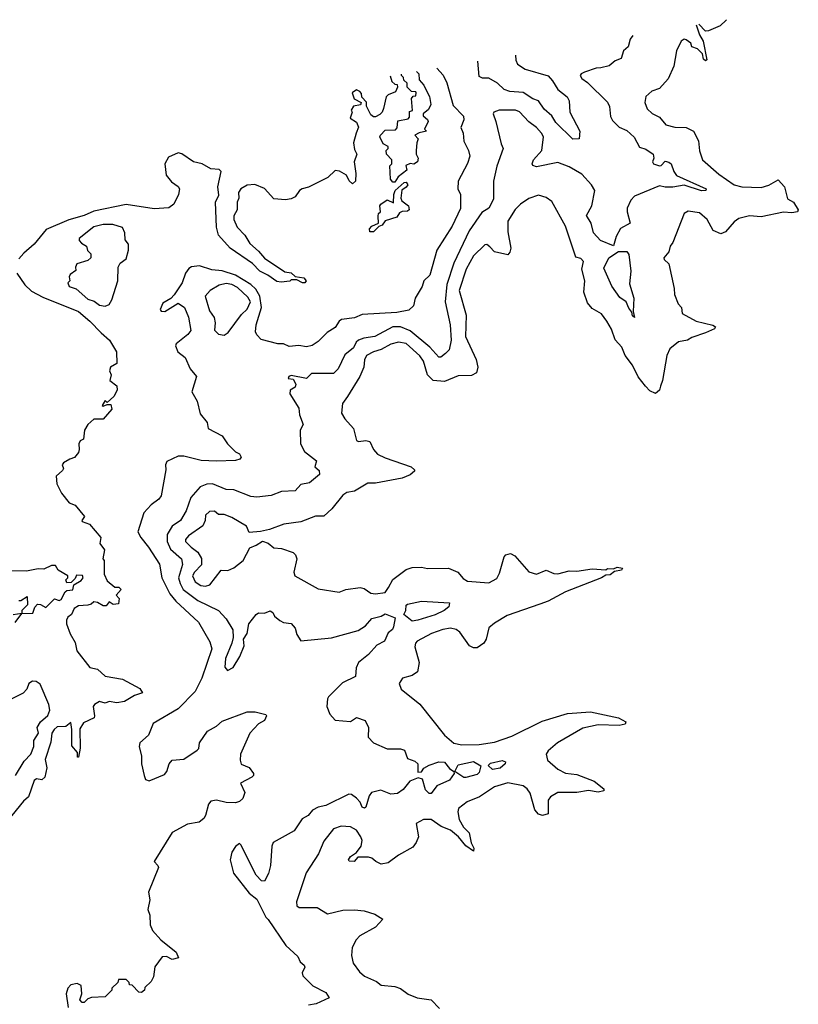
# Model space of a CAD drawing. Extents: x 2494106 to 2685573, y 758056 to 915185.
# Tile 351 of 507: x 2601609 to 2605670, y 907741 to 912877. Entities that reach past the tile are written whole.
import ezdxf

# ---------------------------------------------------------------- set-up
doc = ezdxf.new("R2010")
doc.units = 0

msp = doc.modelspace()

# ---------------------------------------------------------------- linework, layer by layer
at = {"layer": '0CON05XD'}
for points in [[(2605137.3, 912850.5), (2605155, 912797.5), (2605173.8, 912765), (2605192.5, 912667.5), (2605185, 912662), (2605175, 912671.2), (2605169.2, 912699.2), (2605144.1, 912724.1), (2605114.7, 912734.7), (2605108.5, 912755), (2605085, 912772.1), (2605075, 912774.4), (2605058, 912765), (2605034.4, 912715), (2605020.6, 912635), (2604990.9, 912569.1), (2604945, 912518), (2604905, 912503.3), (2604874, 912476), (2604870, 912445), (2604881.7, 912411.7), (2604907, 912387), (2604945, 912368), (2604978.8, 912328.8), (2605025, 912315.6), (2605085, 912314.3), (2605123.3, 912295), (2605148.6, 912245), (2605153.4, 912193.4), (2605170, 912145), (2605255, 912071.4), (2605335, 912015.8), (2605374.5, 912004.5), (2605475, 912002.2), (2605515, 912014.4), (2605565, 912040.8), (2605597.5, 912005), (2605612.8, 911942.8), (2605645.3, 911925.3), (2605669.5, 911885), (2605665, 911874.3), (2605635, 911868.9), (2605593, 911873), (2605475, 911847.8), (2605415, 911853.5), (2605359.7, 911840.3), (2605335, 911822.5), (2605290.3, 911769.7), (2605265, 911759.2), (2605225, 911776.7), (2605193.8, 911835), (2605155, 911870), (2605095, 911878.8), (2605074.2, 911865.8), (2605016, 911715), (2605002, 911695), (2604993.8, 911665), (2604968.8, 911635), (2604970, 911625), (2604993.8, 911603.8), (2605022.5, 911475), (2605023.6, 911443.6), (2605042.5, 911395), (2605060, 911375), (2605064.2, 911344.2), (2605137.5, 911305), (2605223.9, 911283.9), (2605237.5, 911275), (2605232.5, 911265), (2605185, 911242.9), (2605115, 911219.2), (2605092.5, 911205), (2605045, 911195.8), (2605000.3, 911159.7), (2604983.1, 911125), (2604962, 910995), (2604950, 910965), (2604946.1, 910943.9), (2604925, 910926.7), (2604895, 910940), (2604872, 910965), (2604835, 911013.3), (2604804.1, 911074.1), (2604766.7, 911125), (2604748.8, 911168.8), (2604715, 911207.5), (2604695, 911262.5), (2604671.2, 911305), (2604642.7, 911342.7), (2604595, 911370), (2604570.3, 911400.3), (2604551.4, 911455), (2604557.1, 911515), (2604540, 911575), (2604548.8, 911615), (2604535, 911631.2), (2604508.8, 911638.8), (2604455, 911800), (2604385, 911928.8), (2604355, 911950), (2604315, 911960.8), (2604265, 911944), (2604220, 911915), (2604193.2, 911886.8), (2604154.4, 911825), (2604155, 911770), (2604170, 911685), (2604166, 911664), (2604155, 911650), (2604085, 911666.7), (2604061.4, 911691.4), (2604045, 911703.3), (2604035, 911702.5), (2603975, 911645.7), (2603938, 911575), (2603901.5, 911465), (2603937.5, 911335), (2603933.3, 911225), (2603989.5, 911105), (2603998.5, 911065), (2603990.6, 911035), (2603965, 911021.2), (2603895, 911018.8), (2603825, 910990), (2603765.3, 910995.3), (2603736.4, 911025), (2603714.7, 911094.7), (2603695, 911123.1), (2603625, 911188.5), (2603585, 911194.5), (2603545, 911184.4), (2603495, 911156.4), (2603453.8, 911145), (2603418, 911125), (2603407.3, 911102.7), (2603403.3, 911065), (2603383.1, 911015), (2603318.9, 910911.1), (2603292.9, 910875), (2603287.5, 910825), (2603304.2, 910794.2), (2603349.2, 910745), (2603365, 910682.5), (2603376.4, 910676.4), (2603415, 910681.2), (2603435, 910676.7), (2603453.3, 910635), (2603475, 910611.2), (2603515, 910590.8), (2603650, 910545), (2603668.3, 910528.3), (2603668.3, 910521.7), (2603645, 910503.3), (2603603.9, 910486.1), (2603465, 910460), (2603425, 910460), (2603355, 910416.7), (2603315, 910410.8), (2603293.7, 910396.3), (2603236.7, 910325), (2603195, 910287.5), (2603152.1, 910287.9), (2603075, 910257.5), (2602986.1, 910246.1), (2602912.3, 910217.7), (2602865, 910206.7), (2602805, 910202.5), (2602792.5, 910235), (2602715, 910280), (2602675, 910296.2), (2602645, 910296.2), (2602625, 910312.5), (2602598.8, 910311.2), (2602578.3, 910291.7), (2602575.6, 910264.4), (2602563.4, 910236.6), (2602490, 910185), (2602473.8, 910165), (2602473.8, 910155), (2602502.9, 910125), (2602538.8, 910098.8), (2602557, 910067), (2602556.9, 910033.1), (2602520.6, 909995), (2602510.5, 909975), (2602524.4, 909945), (2602553.3, 909925), (2602577.9, 909922.1), (2602600.3, 909929.7), (2602660, 910005), (2602695, 910003.8), (2602725, 910018), (2602775, 910056.2), (2602808.8, 910121.2), (2602842.5, 910135), (2602875, 910157.5), (2602905, 910146.2), (2602935, 910121.2), (2602975, 910118.8), (2603035, 910096.7), (2603046.7, 910085), (2603054.1, 910064.1), (2603038, 909995), (2603044, 909975), (2603165, 909908.8), (2603275, 909891.2), (2603310, 909905), (2603385, 909914.3), (2603405, 909909.2), (2603440, 909885), (2603465, 909881.4), (2603515, 909888.8), (2603532, 909915), (2603555, 909956), (2603625, 910009.2), (2603655, 910019.2), (2603705, 910021.2), (2603735, 910013.8), (2603845, 910015.8), (2603894.5, 909994.5), (2603922, 909962), (2603945, 909948.8), (2604055, 909939.6), (2604097.3, 909962.7), (2604110.9, 909989.1), (2604135.6, 910074.4), (2604145, 910086), (2604168.3, 910091.7), (2604190.9, 910080.9), (2604265, 909997.5), (2604305, 909984), (2604355, 910006.2), (2604395, 909987.5), (2604415, 909986.7), (2604475, 910002.5), (2604515, 910000), (2604595, 910012.5), (2604665, 910007.5), (2604675, 910013.3), (2604705, 910012.5), (2604725, 910021.2), (2604752.5, 910015), (2604747.5, 910005), (2604711.2, 909998.8), (2604688.3, 909981.7), (2604665, 909980), (2604642.5, 909965), (2604455, 909892), (2604365.6, 909844.4), (2604321.2, 909828.8), (2604151.7, 909768.3), (2604085, 909728.6), (2604056.2, 909705), (2604041.2, 909645), (2604030, 909625), (2603995, 909600), (2603975, 909600), (2603955, 909610), (2603905, 909682), (2603885, 909695.8), (2603855, 909702.5), (2603815, 909696.7), (2603756.7, 909675), (2603682.5, 909635), (2603672.5, 909625), (2603670, 909605), (2603693, 909523), (2603683.3, 909475), (2603655, 909456.7), (2603605, 909442.5), (2603588.8, 909415), (2603598.8, 909385), (2603695, 909305.7), (2603824.4, 909144.4), (2603873.4, 909103.4), (2603915, 909094.6), (2604005, 909096.4), (2604085, 909108.5), (2604175, 909139.1), (2604332.9, 909217.1), (2604465, 909257.1), (2604585, 909266.2), (2604731.2, 909235), (2604769.4, 909215), (2604767.4, 909202.6), (2604734.6, 909195.4), (2604625, 909198.2), (2604545, 909181.8), (2604413.8, 909105), (2604365, 909063.3), (2604353.8, 909045), (2604361.2, 909015), (2604415, 908967.1), (2604455, 908947.1), (2604515, 908938.9), (2604605, 908905.5), (2604656.2, 908865), (2604655.7, 908854.3), (2604625, 908847.8), (2604575, 908855.5), (2604515, 908846.1), (2604415, 908845.5), (2604377.1, 908822.9), (2604365.6, 908805), (2604365.6, 908734.4), (2604335, 908725.6), (2604315, 908732.9), (2604295, 908756), (2604271.7, 908841.7), (2604255.4, 908865.4), (2604235, 908880.6), (2604155, 908896.5), (2604085, 908875.5), (2604007, 908823), (2603942.2, 908797.8), (2603897.9, 908762.1), (2603894.3, 908745), (2603901.4, 908705), (2603923.6, 908665), (2603953.1, 908635), (2603962.8, 908582.8), (2603976.9, 908555), (2603975, 908540), (2603935, 908566.9), (2603898.2, 908615), (2603855, 908650), (2603807.5, 908667.5), (2603755, 908704.4), (2603715.4, 908704.6), (2603676, 908684), (2603689.2, 908615), (2603677.5, 908585), (2603658.9, 908561.1), (2603585, 908518.1), (2603531.3, 908478.7), (2603495, 908472.5), (2603466.7, 908485), (2603445, 908504), (2603428.3, 908508.3), (2603371.7, 908508.3), (2603353.6, 908486.4), (2603327, 908487), (2603323.3, 908495), (2603335, 908512.5), (2603365, 908532.5), (2603389.4, 908565), (2603394.3, 908595), (2603388.1, 908615), (2603365, 908648.6), (2603335, 908666), (2603285, 908669.4), (2603245, 908655.7), (2603195, 908591.2), (2603166.7, 908525), (2603103.2, 908426.8), (2603052.5, 908275), (2603053.8, 908255), (2603066.1, 908246.1), (2603160, 908245), (2603215, 908213.3), (2603295, 908232.5), (2603355, 908234.2), (2603405, 908228.8), (2603461.7, 908211.7), (2603502.5, 908185), (2603465, 908143.8), (2603382.4, 908097.6), (2603363.4, 908076.6), (2603343.4, 908036.6), (2603340, 907995), (2603348, 907955), (2603380.5, 907910.5), (2603407.9, 907887.9), (2603469.7, 907859.7), (2603495, 907840.8), (2603565, 907834), (2603595, 907824), (2603634.3, 907794.3), (2603682.5, 907775), (2603755, 907764), (2603798.3, 907718.3)], [(2605294.2, 912876.7), (2605293.8, 912875), (2605262.5, 912845), (2605201.7, 912818.3), (2605185, 912817.5), (2605149.9, 912852.6)], [(2604806.9, 912795.1), (2604792.5, 912775), (2604782.5, 912735), (2604757.5, 912715), (2604746.4, 912673.6), (2604715, 912662.5), (2604683.9, 912636.1), (2604640, 912625), (2604615, 912623.8), (2604555, 912603.3), (2604537.5, 912595), (2604532.5, 912585), (2604540.5, 912570.5), (2604569.5, 912549.5), (2604675, 912446.7), (2604684.2, 912424.2), (2604690.9, 912370.9), (2604700.9, 912350.9), (2604736, 912316), (2604775, 912298.9), (2604814.2, 912264.2), (2604841.2, 912211.2), (2604875, 912202), (2604913.3, 912175), (2604916.7, 912155), (2604910, 912135), (2604915, 912124), (2604945.6, 912114.4), (2604955, 912116.2), (2604975, 912138.8), (2604995, 912134), (2605006.2, 912125), (2605020, 912085), (2605035, 912063.8), (2605188.8, 911995), (2605187.5, 911985), (2605165.5, 911984.5), (2605075, 912014.3), (2605015, 912003.3), (2604975, 912003.1), (2604945, 912010.8), (2604814.4, 911955.6), (2604796.7, 911935), (2604777, 911893), (2604776.7, 911875), (2604793.3, 911815), (2604742, 911788), (2604720.4, 911745), (2604705, 911697.8), (2604638, 911725), (2604600.8, 911765), (2604589.5, 911815), (2604565.7, 911855), (2604592.2, 911905), (2604608.6, 911985), (2604590.8, 912015), (2604541.1, 912071.1), (2604475, 912109.4), (2604415, 912132.5), (2604305, 912108.6), (2604285.9, 912115.9), (2604282, 912125), (2604289.2, 912145), (2604332.2, 912195), (2604340, 912265), (2604330.6, 912285), (2604304.4, 912314.4), (2604265, 912344.2), (2604215, 912395.7), (2604195, 912404.2), (2604110, 912405), (2604082.5, 912395), (2604077.5, 912385), (2604092.5, 912345), (2604119.5, 912229.5), (2604131.2, 912205), (2604097.4, 912112.6), (2604080, 912035), (2604080.5, 911940.5), (2604055, 911893.3), (2604018.7, 911871.3), (2603952.7, 911775), (2603872.7, 911607.3), (2603836.2, 911495), (2603828.5, 911405), (2603854.5, 911284.5), (2603860, 911205), (2603848, 911155), (2603830, 911135), (2603805, 911116.7), (2603795, 911116.7), (2603748.4, 911168.4), (2603645, 911253.9), (2603595.3, 911275.3), (2603555.3, 911274.7), (2603461.2, 911225), (2603403.8, 911216.2), (2603375.5, 911204.5), (2603364.2, 911195), (2603349.2, 911165), (2603305, 911128.8), (2603270, 911055), (2603245, 911030.8), (2603130.7, 911030.7), (2603104.2, 911005.8), (2603025, 911020), (2603012.5, 911015), (2603010, 911005), (2603035, 911002.5), (2603048.8, 910975), (2603045, 910960), (2603020, 910945), (2603017.5, 910925), (2603065, 910850), (2603067.5, 910815), (2603086.7, 910765), (2603072.5, 910735), (2603073.3, 910665), (2603094.1, 910624.1), (2603157.5, 910575), (2603147.5, 910545), (2603170, 910525), (2603172.5, 910505), (2603119.7, 910460.3), (2603075, 910452.5), (2603045, 910418.8), (2602975, 910416.2), (2602920, 910395), (2602845, 910385.6), (2602815, 910389.2), (2602725, 910424.2), (2602685, 910426.9), (2602615.4, 910455.4), (2602585, 910453.8), (2602550.3, 910439.7), (2602502.2, 910385), (2602477.8, 910315), (2602447.8, 910265), (2602405, 910235.6), (2602378.3, 910191.7), (2602377.7, 910155), (2602395.5, 910115), (2602452.5, 910065), (2602458.9, 910035), (2602438, 909965), (2602445.3, 909935.3), (2602462.1, 909905), (2602537.8, 909847.8), (2602645.3, 909795.3), (2602685, 909752), (2602720, 909695), (2602722.5, 909655), (2602716, 909625), (2602683.1, 909545), (2602679.3, 909499.3), (2602692.5, 909482.5), (2602722.5, 909497.5), (2602756.7, 909555), (2602780, 909610), (2602776.7, 909645), (2602795.6, 909674.4), (2602804.1, 909725.9), (2602842.5, 909775), (2602855, 909782.5), (2602885, 909781.2), (2602915, 909793.3), (2602930, 909785), (2602937.5, 909765), (2602965, 909742.5), (2602985, 909732.5), (2603025, 909727.5), (2603045, 909702.5), (2603055, 909670), (2603075, 909637.5), (2603235, 909652), (2603375, 909691.4), (2603412, 909715), (2603445, 909753.8), (2603494.4, 909765.6), (2603515, 909777.8), (2603566.9, 909756.9), (2603559.2, 909709.2), (2603553.3, 909696.7), (2603531.5, 909678.5), (2603511.4, 909635), (2603471.4, 909615), (2603428, 909565), (2603375.5, 909524.5), (2603364.5, 909495.5), (2603359.5, 909450.5), (2603292.7, 909417.3), (2603220, 909345), (2603213.8, 909335), (2603210, 909295), (2603226.7, 909255), (2603255, 909222.5), (2603335, 909216.7), (2603365, 909237.5), (2603410.7, 909220.7), (2603428.8, 909185), (2603426.7, 909135), (2603453.3, 909105), (2603525, 909074), (2603595, 909074.2), (2603615, 909066.2), (2603632.2, 909022.2), (2603669.1, 909009.1), (2603685.5, 908995.5), (2603685, 908952.5), (2603705, 908952.9), (2603717.1, 908972.9), (2603745, 908988.1), (2603795, 909005.8), (2603825, 909004.2), (2603850.7, 908970.7), (2603873.3, 908955), (2603874.2, 908945), (2603850.3, 908909.7), (2603785, 908881.2), (2603755, 908840), (2603745, 908840), (2603725, 908859.2), (2603710, 908915), (2603687.6, 908922.4), (2603643.3, 908905), (2603608.1, 908861.9), (2603579.2, 908840.8), (2603545, 908836.5), (2603492.7, 908857.3), (2603444.5, 908845.5), (2603431.3, 908828.7), (2603415, 908770), (2603406.4, 908763.6), (2603395, 908770), (2603384.2, 908795), (2603365, 908815.8), (2603340, 908835), (2603325, 908837.1), (2603205, 908777.1), (2603165, 908770), (2603135.9, 908754.1), (2603113.9, 908726.1), (2603082.3, 908707.7), (2603041.2, 908645), (2602931.2, 908585), (2602923.8, 908565), (2602916.7, 908465), (2602906.4, 908423.6), (2602885, 908382.5), (2602870, 908385), (2602842.5, 908415), (2602763, 908573), (2602755, 908580), (2602735, 908563.3), (2602716.2, 908535), (2602706.2, 908495), (2602723.3, 908425), (2602805, 908320), (2602845, 908290), (2602892.5, 908195), (2602905, 908182.5), (2602997.7, 908047.7), (2603059.5, 907989.5), (2603071.7, 907961.7), (2603092.5, 907945), (2603096.7, 907935), (2603082.5, 907905), (2603085, 907890), (2603137, 907837), (2603205, 907802.5), (2603222.5, 907775), (2603155, 907742.5), (2603115, 907736.7)], [(2604194.1, 912692.5), (2604196.5, 912665), (2604205.6, 912645), (2604245, 912618.5), (2604365, 912583.5), (2604388.3, 912558.3), (2604415, 912512.5), (2604464, 912475), (2604474.3, 912454.3), (2604478.1, 912395), (2604530, 912295), (2604527.5, 912255), (2604493, 912253), (2604405, 912340.6), (2604383.3, 912375), (2604345, 912410), (2604315, 912454.2), (2604285, 912464.3), (2604235, 912496.8), (2604165, 912502.9), (2604135, 912512.5), (2604101.5, 912545), (2604055, 912570.9), (2604022.4, 912572.4), (2604005, 912581.2), (2603998.6, 912659.8)], [(2603784.2, 912623.9), (2603816.7, 912586.7), (2603837, 912547), (2603869.2, 912429.2), (2603924.1, 912374.1), (2603925.8, 912355), (2603910, 912315), (2603921.5, 912285), (2603925, 912243.3), (2603949.2, 912195), (2603955.8, 912165), (2603945, 912126.7), (2603895.7, 912034.3), (2603894.2, 911995), (2603908.1, 911965), (2603907.3, 911892.7), (2603865, 911800), (2603784.3, 911675), (2603747.5, 911545), (2603716.7, 911515), (2603708, 911485), (2603671.2, 911425), (2603663.3, 911385), (2603637.9, 911362.1), (2603575, 911349.4), (2603395, 911338.6), (2603355, 911321.8), (2603287.9, 911312.1), (2603275.7, 911304.3), (2603255, 911271.2), (2603213.3, 911245), (2603165, 911198.8), (2603135, 911178), (2603105, 911170), (2603065, 911176.7), (2603015, 911171.2), (2602985, 911186.7), (2602955, 911186.7), (2602868.8, 911208.8), (2602845, 911232.5), (2602838.3, 911248.3), (2602843.1, 911285), (2602870.9, 911375), (2602862.2, 911435), (2602840.8, 911470.8), (2602814.7, 911494.8), (2602735, 911543.3), (2602665, 911567.3), (2602611.3, 911571.3), (2602547.5, 911592.5), (2602505, 911588.1), (2602491.5, 911578.5), (2602474.4, 911555), (2602455.6, 911505), (2602415, 911441.2), (2602397.3, 911422.7), (2602355, 911398), (2602341.2, 911365), (2602346.4, 911356.4), (2602365.7, 911354.3), (2602435, 911398.8), (2602468.8, 911375), (2602488.8, 911325), (2602501.2, 911255), (2602486.7, 911235), (2602425, 911186.7), (2602422, 911175), (2602433.8, 911145), (2602471.2, 911115), (2602498, 911055), (2602531.2, 911015), (2602506.7, 910935), (2602535, 910887.5), (2602550.7, 910820.7), (2602587.1, 910775), (2602591.2, 910745), (2602665, 910706.7), (2602693.6, 910663.6), (2602735, 910622.5), (2602755, 910612.5), (2602763.3, 910595), (2602757.5, 910585), (2602735, 910576.7), (2602635, 910574.3), (2602555, 910577.5), (2602465, 910600), (2602435, 910600), (2602377, 910573), (2602370, 910555), (2602370.7, 910529.3), (2602346.8, 910393.2), (2602334.4, 910375.6), (2602295, 910346), (2602255.6, 910304.4), (2602225.6, 910205), (2602240, 910175), (2602281.4, 910125), (2602337.4, 910037.4), (2602351.1, 909965), (2602392.4, 909882.4), (2602423.6, 909843.6), (2602542, 909735), (2602601.2, 909631.2), (2602610.6, 909595), (2602558.8, 909441.2), (2602525, 909372), (2602435, 909281.4), (2602305.8, 909205), (2602280, 909145), (2602235.7, 909104.3), (2602231.4, 909085), (2602244.3, 909035.7), (2602244.3, 908995), (2602257.5, 908935), (2602265, 908913.8), (2602285, 908906.2), (2602365, 908940), (2602375.8, 908955), (2602388, 908995), (2602405, 909013.8), (2602465, 909019.2), (2602535, 909066.7), (2602543.3, 909075), (2602546.2, 909105), (2602588.8, 909165), (2602635, 909192), (2602665, 909218), (2602795, 909267.1), (2602837, 909267), (2602893.3, 909253.3), (2602896.7, 909245), (2602885, 909222), (2602855, 909204), (2602810, 909155), (2602761.2, 909045), (2602758.8, 909015), (2602764.2, 908994.2), (2602805.8, 908975.8), (2602829.2, 908945), (2602829.2, 908935), (2602818.8, 908925), (2602760, 908895), (2602783.6, 908846.4), (2602773.3, 908815), (2602755, 908798.8), (2602735, 908792), (2602685, 908794.2), (2602635, 908806.2), (2602605, 908800), (2602593.3, 908785), (2602578.8, 908725), (2602569.5, 908710.5), (2602545, 908691.2), (2602485, 908680), (2602403.4, 908636.6), (2602310, 908485), (2602330, 908465), (2602332.5, 908455), (2602280, 908325), (2602287.5, 908285), (2602277.5, 908235), (2602287.5, 908205), (2602290, 908155), (2602302.5, 908125), (2602345, 908077.5), (2602425, 908013.3), (2602437, 907983), (2602405, 907974), (2602375, 907990), (2602351.7, 907988.3), (2602313, 907937), (2602307.5, 907885), (2602295, 907860), (2602261.7, 907828.3), (2602260, 907815), (2602245, 907802.5), (2602230, 907805), (2602195, 907840), (2602181.7, 907841.7), (2602180, 907855), (2602165, 907870), (2602125, 907870), (2602120, 907855), (2602090, 907825), (2602090, 907815), (2602055, 907780), (2601983, 907777), (2601965, 907770), (2601945, 907750), (2601935, 907750), (2601922.5, 907765), (2601932.5, 907795), (2601928.8, 907838.8), (2601908.8, 907848.8), (2601875, 907843.3), (2601860, 907825), (2601852, 907795), (2601862.5, 907725)], [(2603677.8, 912606.1), (2603690, 912595), (2603693, 912563), (2603716.2, 912535), (2603732.3, 912502.3), (2603745.7, 912475.7), (2603753.8, 912435), (2603741.7, 912408.3), (2603712.5, 912385), (2603712.5, 912375), (2603736.2, 912356.2), (2603740, 912345), (2603720, 912305), (2603730, 912295), (2603693, 912287), (2603670, 912275), (2603687.5, 912255), (2603680, 912235), (2603677.5, 912195), (2603677.5, 912175), (2603686.7, 912155), (2603683.3, 912135), (2603665, 912122.5), (2603645, 912126.7), (2603623.6, 912116.4), (2603627.5, 912092.5), (2603583.6, 912056.4), (2603565, 912030), (2603555, 912030), (2603542.5, 912045), (2603540, 912115), (2603550, 912125), (2603550, 912145), (2603522.5, 912175), (2603520, 912195), (2603530, 912205), (2603530, 912215), (2603505, 912230), (2603487.5, 912265), (2603490, 912275), (2603515, 912300), (2603568.3, 912301.7), (2603577, 912313), (2603581.7, 912348.3), (2603635, 912360), (2603641.7, 912368.3), (2603641.7, 912398.3), (2603657, 912403), (2603652.5, 912465), (2603661.7, 912478.3), (2603675, 912480), (2603677.5, 912495), (2603675, 912500), (2603651.7, 912501.7), (2603630, 912525), (2603630, 912545), (2603611.7, 912561.7), (2603610, 912575), (2603600, 912585), (2603600, 912593)], [(2603540.6, 912583.1), (2603550, 912555), (2603565, 912540), (2603578.3, 912538.3), (2603580, 912525), (2603569.3, 912500.7), (2603530, 912485), (2603520, 912475), (2603507, 912413), (2603500, 912395), (2603487, 912383), (2603465, 912370), (2603455, 912370), (2603440.7, 912380.7), (2603417.5, 912425), (2603417, 912447), (2603392.5, 912472.5), (2603391.7, 912491.7), (2603383, 912503), (2603365, 912510), (2603343.3, 912495), (2603353.6, 912463.6), (2603390, 912445), (2603387, 912433), (2603350, 912425), (2603337.5, 912405), (2603342.5, 912395), (2603333, 912363), (2603365, 912342.5), (2603376.1, 912316.1), (2603363.8, 912285), (2603349.2, 912235), (2603355, 912200), (2603367.5, 912175), (2603353.8, 912135), (2603362.5, 912075), (2603360, 912035), (2603345, 912020), (2603327, 912037), (2603312.5, 912065), (2603277, 912087), (2603255, 912090), (2603216, 912054), (2603115, 912003.8), (2603082.5, 911995), (2603067.5, 911985), (2603045, 911952.5), (2603025, 911942.5), (2602995, 911937.5), (2602935, 911942.5), (2602886.1, 911996.1), (2602835, 912016.7), (2602795, 912013.3), (2602762.5, 911995), (2602750, 911975), (2602752.5, 911945), (2602742.5, 911925), (2602742.5, 911885), (2602726.1, 911853.9), (2602726.2, 911835), (2602743.3, 911795), (2602782.3, 911752.3), (2602810, 911710), (2602855, 911670), (2602885, 911633.3), (2602991.2, 911561.2), (2603025, 911556.2), (2603045, 911537.5), (2603090.7, 911530.7), (2603102.5, 911515), (2603096.2, 911503.8), (2603083.6, 911503.6), (2603055, 911520), (2603025, 911520), (2603017, 911513), (2602973, 911507), (2602950.5, 911510.5), (2602902.5, 911545), (2602861.2, 911565), (2602823.3, 911605), (2602707.5, 911685), (2602645, 911752.5), (2602636.2, 911795), (2602630, 911925), (2602648.3, 911961.7), (2602642, 912005), (2602660, 912085), (2602650, 912095), (2602605, 912098), (2602560, 912125), (2602515.8, 912135.8), (2602455, 912176.7), (2602435, 912182.5), (2602385, 912158.8), (2602366.7, 912125), (2602372.5, 912065), (2602400.5, 912030.5), (2602435, 912007.5), (2602443.3, 911995), (2602436.7, 911965), (2602413.3, 911915), (2602387.5, 911895), (2602309.5, 911889.5), (2602165, 911911.9), (2601995, 911877.7), (2601945, 911855.4), (2601865, 911832.9), (2601746.9, 911783.1), (2601685, 911706.7), (2601630.7, 911659.3), (2601605, 911630)], [(2603455, 911770), (2603435, 911770), (2603432.5, 911785), (2603445, 911800), (2603480, 911815), (2603478.3, 911851.7), (2603480, 911865), (2603490, 911875), (2603487.5, 911905), (2603492.5, 911915), (2603525, 911937.5), (2603558.3, 911921.7), (2603560, 911965), (2603567.5, 911985), (2603613.3, 912026.7), (2603625, 912030), (2603632.5, 912015), (2603625, 912002.5), (2603602.5, 911987.5), (2603597.5, 911945), (2603601.7, 911931.7), (2603637.5, 911905), (2603640, 911885), (2603631.7, 911878.3), (2603603, 911877), (2603590, 911870), (2603575, 911847.5), (2603515, 911827.5), (2603500, 911805), (2603481.7, 911798.3), (2603455, 911770)], [(2602055, 911382.5), (2602075, 911391.2), (2602088.8, 911415), (2602120, 911515), (2602122.5, 911585), (2602133.6, 911606.4), (2602165, 911630), (2602176.7, 911675), (2602176.7, 911705), (2602158.3, 911728.3), (2602156.7, 911765), (2602145, 911792.5), (2602095, 911808.8), (2602045, 911809.2), (2601995, 911795.8), (2601920, 911735), (2601920, 911725), (2601930.7, 911710.7), (2601957.5, 911695), (2601963, 911673), (2601980, 911655), (2601980, 911635), (2601965, 911620), (2601907, 911603), (2601900, 911585), (2601901.7, 911568.3), (2601873, 911547), (2601867.5, 911535), (2601870, 911515), (2601860, 911505), (2601867.5, 911485), (2601903.6, 911473.6), (2601965, 911419.4), (2601997.7, 911407.7), (2602025, 911388), (2602055, 911382.5)], [(2604815, 911322.5), (2604805, 911332.5), (2604801.7, 911351.7), (2604785, 911372.5), (2604771.2, 911405), (2604738.3, 911428.3), (2604696.4, 911486.4), (2604655, 911580), (2604681.1, 911635), (2604732.1, 911667.9), (2604775, 911667.1), (2604785, 911652.5), (2604796.9, 911565), (2604789.5, 911499.5), (2604811.2, 911425), (2604807.5, 911355), (2604815, 911322.5)], [(2601593.8, 911555), (2601635, 911494), (2601671.2, 911461.2), (2601729.8, 911429.8), (2601915, 911354.5), (2601975.6, 911305), (2602033.1, 911243.1), (2602078, 911205), (2602113.3, 911145), (2602116, 911084), (2602082.5, 911065), (2602076.7, 911045), (2602086.7, 911025), (2602080, 910995), (2602116.1, 910966.1), (2602116.7, 910945), (2602099.3, 910910.7), (2602065, 910880), (2602055, 910890), (2602040, 910865), (2602045, 910860), (2602065, 910870), (2602085, 910870), (2602090, 910845), (2602045, 910792.5), (2601995, 910792.5), (2601964.2, 910765.8), (2601946.2, 910735), (2601941.7, 910688.3), (2601925, 910680), (2601917.5, 910665), (2601920, 910635), (2601915, 910620), (2601895, 910592.5), (2601870, 910585), (2601837.5, 910565), (2601830, 910555), (2601836.7, 910535), (2601832.5, 910525), (2601800, 910495), (2601803.3, 910455), (2601827.5, 910407.5), (2601866.7, 910356.7), (2601897.5, 910345), (2601923.3, 910315), (2601946.7, 910285), (2601932.5, 910265), (2601935, 910260), (2601972.5, 910245), (2602032.5, 910175), (2602027.5, 910145), (2602051.7, 910111.7), (2602042.5, 910065), (2602050, 910055), (2602050, 909985), (2602065, 909950), (2602105, 909917.5), (2602126.4, 909916.4), (2602137.5, 909905), (2602112.5, 909875), (2602127, 909857), (2602125, 909830), (2602097, 909827), (2602075, 909840), (2602060, 909820), (2602045, 909820), (2602015, 909837.5), (2601995, 909840), (2601982.5, 909827.5), (2601965, 909822.5), (2601915, 909820), (2601892.5, 909805), (2601880, 909775), (2601860, 909760), (2601852.5, 909745), (2601854, 909725), (2601872.5, 909672.5), (2601897.7, 909627.7), (2601906.7, 909585), (2601975, 909497.5), (2602015, 909488.8), (2602055, 909453.3), (2602145, 909436.2), (2602235, 909387.5), (2602250, 909365), (2602208.3, 909351.7), (2602155, 909320), (2602115, 909313.3), (2602075, 909320), (2602055, 909312.5), (2602025, 909320), (2602000, 909305), (2601992.5, 909295), (2602000, 909245), (2601996.7, 909235), (2601941.2, 909208.8), (2601923, 909177), (2601923.6, 909076.4), (2601915, 909030), (2601910, 909030), (2601910, 909055), (2601881.7, 909088.3), (2601881.2, 909175), (2601875, 909210), (2601850, 909190), (2601805, 909188), (2601788.8, 909175), (2601776.2, 909155), (2601771.2, 909108.8), (2601741.7, 909018.3), (2601751.2, 908975), (2601740, 908925), (2601725, 908912.5), (2601697, 908917), (2601685, 908907.5), (2601655, 908823.3), (2601628.8, 908801.2), (2601545, 908697.5)], [(2602675, 911232), (2602695.5, 911244.5), (2602765, 911338.2), (2602795, 911366.9), (2602812.1, 911405), (2602799.2, 911429.2), (2602745, 911479.7), (2602715, 911495.2), (2602685, 911500.3), (2602648.7, 911491.3), (2602602.5, 911465), (2602575.8, 911434.2), (2602598.2, 911358.2), (2602623.6, 911323.6), (2602629.2, 911295), (2602625, 911257.5), (2602645, 911236.2), (2602675, 911232)], [(2601585, 909732.5), (2601620, 909780), (2601678.3, 909781.7), (2601688.3, 909811.7), (2601701.7, 909828.3), (2601717, 909827), (2601745, 909810), (2601790, 909855), (2601815, 909847.5), (2601825, 909852.5), (2601847, 909893), (2601855, 909900), (2601886.4, 909903.6), (2601891.7, 909928.3), (2601929.3, 909950.7), (2601940, 909965), (2601937, 909977), (2601905, 909980), (2601898.3, 909961.7), (2601878.3, 909941.7), (2601855, 909940), (2601850, 909955), (2601860, 909965), (2601860, 909975), (2601810, 910005), (2601795, 910030), (2601775, 910030), (2601735, 910010), (2601705, 910012.5), (2601645, 910000), (2601538.3, 910001.7)], [(2601605, 909847.5), (2601615, 909847.5), (2601648.3, 909868.3), (2601650, 909825), (2601620, 909795), (2601620, 909780), (2601575, 909772.5)], [(2603655, 909739.4), (2603612.5, 909775), (2603622.1, 909795), (2603625, 909822.5), (2603631.7, 909828.3), (2603705, 909844), (2603850, 909835), (2603847.5, 909815), (2603822.5, 909795), (2603775, 909772), (2603685, 909744.3), (2603655, 909739.4)], [(2601587.5, 908935), (2601631.7, 909008.3), (2601667.5, 909045), (2601682.5, 909085), (2601683, 909117), (2601706.7, 909155), (2601700, 909185), (2601717.5, 909215), (2601755, 909247.5), (2601766.7, 909275), (2601761.2, 909305), (2601715, 909410), (2601695, 909424), (2601675, 909427.1), (2601656.2, 909415), (2601645.7, 909384.3), (2601626.9, 909363.1), (2601568, 909335)], [(2603935, 908924.2), (2603925, 908924.3), (2603877.5, 908955), (2603895, 908990), (2603975, 909007.1), (2604014.2, 908985), (2604005, 908950), (2603995, 908940), (2603935, 908924.2)], [(2604075, 908965.8), (2604052.7, 908987.3), (2604065, 908998.1), (2604125, 909012.5), (2604142.5, 909005), (2604141.4, 908995), (2604115, 908972.9), (2604075, 908965.8)]]:
    msp.add_lwpolyline(points, dxfattribs=at)

doc.saveas('drawing.dxf')
